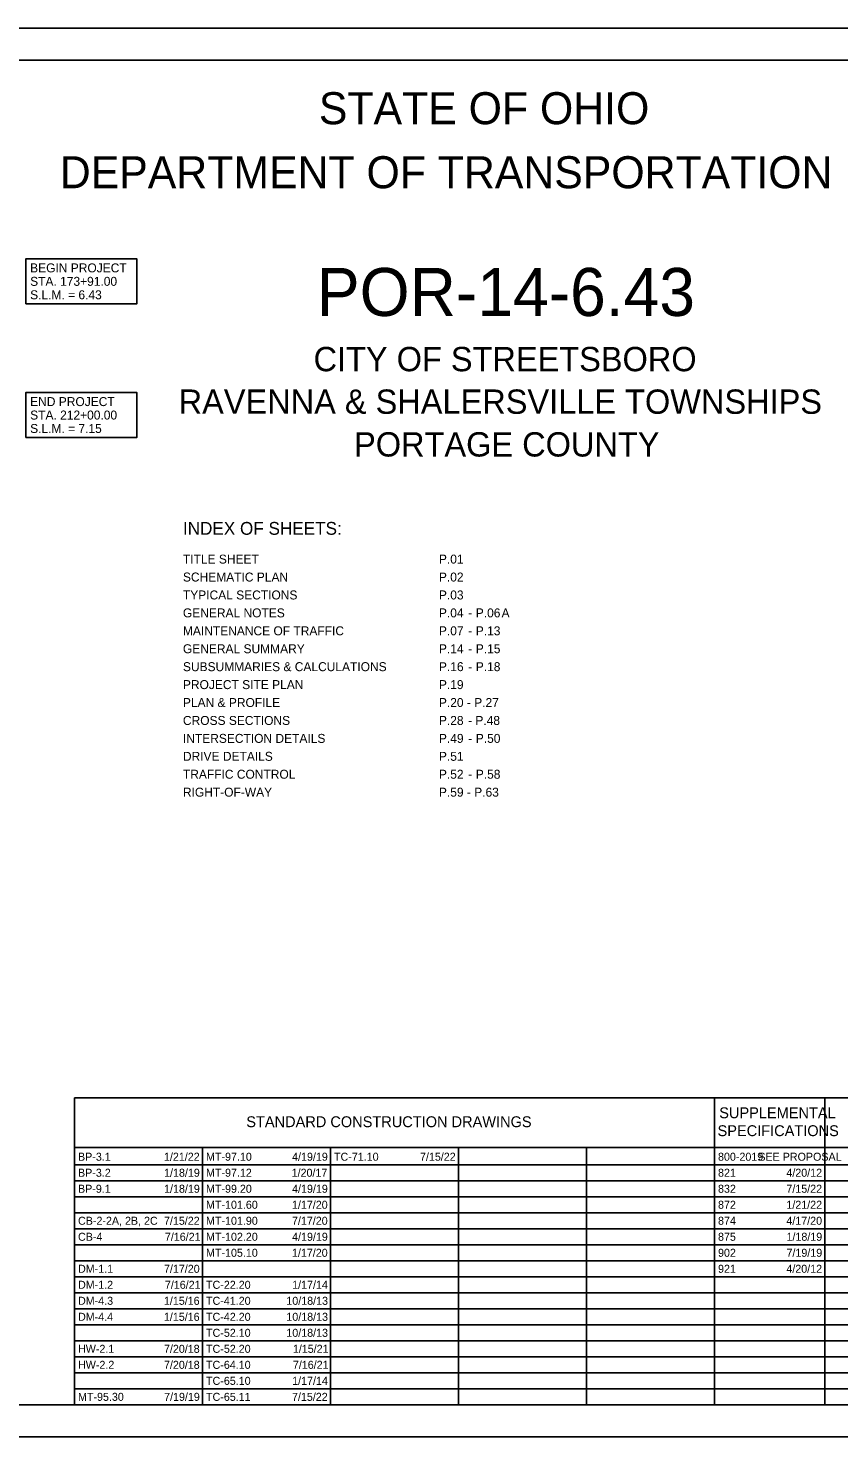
# Model space of a CAD drawing. Extents: x 0 to 34, y 0 to 22.
# Drawn here: x 9.43 to 22.09, y 0 to 22 of the extents above; entities that cross this region are included whole.
import ezdxf

# ---------------------------------------------------------------- set-up
doc = ezdxf.new("R2010")
doc.units = 0
for name, color, linetype in [('SH_Border', 7, 'Continuous'), ('SH_Cut_Line', 7, 'Continuous'), ('SH_Data', 7, 'Continuous'), ('SH_Text', 7, 'Continuous')]:
    doc.layers.add(name, color=color, linetype=linetype)

msp = doc.modelspace()

# ---------------------------------------------------------------- linework, layer by layer
at = {"layer": 'SH_Border'}
msp.add_lwpolyline([(1.5, 21.5), (33.5, 21.5), (33.5, 0.5), (1.5, 0.5)], close=True, dxfattribs=at)
at = {"layer": 'SH_Cut_Line'}
msp.add_lwpolyline([(0, 0), (34, 0), (34, 22), (0, 22)], close=True, dxfattribs=at)
at = {"layer": 'SH_Data'}
for p, q in [((10.15, 5.292), (23.6, 5.292)), ((10.15, 0.5), (10.15, 5.292)), ((20.15, 0.5), (20.15, 5.292)), ((21.875, 0.5), (21.875, 5.292)), ((10.15, 4.521), (23.6, 4.521)), ((12.15, 0.5), (12.15, 4.521)), ((14.15, 0.5), (14.15, 4.521)), ((16.15, 0.5), (16.15, 4.521)), ((18.15, 0.5), (18.15, 4.521)), ((10.15, 4.25), (23.6, 4.25)), ((10.15, 4), (23.6, 4)), ((10.15, 3.75), (23.6, 3.75)), ((10.15, 3.5), (23.6, 3.5)), ((10.15, 3.25), (23.6, 3.25)), ((10.15, 3), (23.6, 3)), ((10.15, 2.75), (23.6, 2.75)), ((10.15, 2.5), (23.6, 2.5)), ((10.15, 2.25), (23.6, 2.25)), ((10.15, 2), (23.6, 2)), ((10.15, 1.75), (23.6, 1.75)), ((10.15, 1.5), (23.6, 1.5)), ((10.15, 1.25), (23.6, 1.25)), ((10.15, 1), (23.6, 1)), ((10.15, 0.75), (23.6, 0.75))]:
    msp.add_line(p, q, dxfattribs=at)
at = {"layer": 'SH_Text'}
for points in [[(9.387, 17.696), (11.124, 17.696), (11.124, 18.396), (9.387, 18.396)], [(9.387, 15.608), (11.124, 15.608), (11.124, 16.308), (9.387, 16.308)]]:
    msp.add_lwpolyline(points, close=True, dxfattribs=at)

# ---------------------------------------------------------------- texts
for s, height, p in [('STATE OF OHIO', 0.5, (13.968, 20.5)), ('DEPARTMENT OF TRANSPORTATION', 0.5, (9.92, 19.5)), ('BEGIN PROJECT', 0.14, (9.457, 18.186)), (' POR-14-6.43', 0.75, (13.658, 17.505)), ('STA. 173+91.00', 0.14, (9.457, 17.976)), ('S.L.M. = 6.43', 0.14, (9.457, 17.766)), ('CITY OF STREETSBORO', 0.38, (13.885, 16.642)), ('RAVENNA & SHALERSVILLE TOWNSHIPS', 0.38, (11.777, 15.977)), ('END PROJECT', 0.14, (9.457, 16.098)), ('STA. 212+00.00', 0.14, (9.457, 15.888)), ('S.L.M. = 7.15', 0.14, (9.457, 15.678)), ('   PORTAGE COUNTY   ', 0.38, (14.095, 15.31)), ('INDEX OF SHEETS:', 0.2, (11.844, 14.088)), ('TITLE SHEET                         ', 0.14, (11.844, 13.638)), ('P.01', 0.14, (15.844, 13.638)), ('SCHEMATIC PLAN                     ', 0.14, (11.844, 13.358)), ('P.02', 0.14, (15.844, 13.358)), ('TYPICAL SECTIONS                   ', 0.14, (11.844, 13.078)), ('P.03', 0.14, (15.844, 13.078)), ('GENERAL NOTES                      ', 0.14, (11.844, 12.798)), ('P.04', 0.14, (15.844, 12.798)), (' - ', 0.14, (16.247, 12.798)), ('P.06', 0.14, (16.42, 12.798)), ('A', 0.14, (16.823, 12.798)), ('MAINTENANCE OF TRAFFIC             ', 0.14, (11.844, 12.518)), ('P.07', 0.14, (15.844, 12.518)), (' - ', 0.14, (16.247, 12.518)), ('P.13', 0.14, (16.42, 12.518)), ('GENERAL SUMMARY                    ', 0.14, (11.844, 12.238)), ('P.14', 0.14, (15.844, 12.238)), ('P.15', 0.14, (16.42, 12.238)), (' - ', 0.14, (16.247, 12.238)), ('SUBSUMMARIES & CALCULATIONS        ', 0.14, (11.844, 11.958)), ('P.16', 0.14, (15.844, 11.958)), (' - ', 0.14, (16.247, 11.958)), ('P.18', 0.14, (16.42, 11.958)), ('PROJECT SITE PLAN                  ', 0.14, (11.844, 11.678)), ('P.19', 0.14, (15.844, 11.678)), ('PLAN & PROFILE                     ', 0.14, (11.844, 11.398)), ('P.20 - P.27', 0.14, (15.844, 11.398)), ('CROSS SECTIONS                     ', 0.14, (11.844, 11.118)), ('P.28', 0.14, (15.844, 11.118)), (' - P.48', 0.14, (16.247, 11.118)), ('INTERSECTION DETAILS               ', 0.14, (11.844, 10.838)), ('P.49', 0.14, (15.844, 10.838)), (' - ', 0.14, (16.247, 10.838)), ('P.50', 0.14, (16.42, 10.838)), ('DRIVE DETAILS                      ', 0.14, (11.844, 10.558)), ('P.51', 0.14, (15.844, 10.558)), ('TRAFFIC CONTROL                     ', 0.14, (11.844, 10.278)), ('P.52', 0.14, (15.844, 10.278)), ('P.58', 0.14, (16.42, 10.278)), ('RIGHT-OF-WAY                        ', 0.14, (11.844, 9.998)), ('P.59 - P.63', 0.14, (15.844, 9.998)), (' - ', 0.14, (16.247, 10.278)), ('SUPPLEMENTAL', 0.17, (20.224, 4.976)), ('STANDARD CONSTRUCTION DRAWINGS', 0.17, (12.834, 4.836)), ('SPECIFICATIONS', 0.17, (20.198, 4.696)), ('BP-3.1', 0.125, (10.205, 4.312)), ('1/21/22', 0.125, (11.548, 4.312)), ('MT-97.10', 0.125, (12.205, 4.312)), ('4/19/19', 0.125, (13.55, 4.312)), ('TC-71.10', 0.125, (14.205, 4.312)), ('7/15/22', 0.125, (15.548, 4.312)), ('800-2019', 0.125, (20.205, 4.312)), ('SEE PROPOSAL', 0.125, (20.835, 4.312)), ('BP-3.2', 0.125, (10.205, 4.062)), ('1/18/19', 0.125, (11.55, 4.062)), ('MT-97.12', 0.125, (12.205, 4.062)), ('1/20/17', 0.125, (13.543, 4.062)), ('821', 0.125, (20.205, 4.062)), ('4/20/12', 0.125, (21.273, 4.062)), ('BP-9.1', 0.125, (10.205, 3.812)), ('1/18/19', 0.125, (11.55, 3.812)), ('MT-99.20', 0.125, (12.205, 3.812)), ('4/19/19', 0.125, (13.55, 3.812)), ('832', 0.125, (20.205, 3.812)), ('7/15/22', 0.125, (21.273, 3.812)), ('MT-101.60', 0.125, (12.205, 3.562)), ('1/17/20', 0.125, (13.548, 3.562)), ('872', 0.125, (20.205, 3.562)), ('1/21/22', 0.125, (21.273, 3.562)), ('CB-2-2A, 2B, 2C', 0.125, (10.205, 3.312)), ('7/15/22', 0.125, (11.548, 3.312)), ('MT-101.90', 0.125, (12.205, 3.312)), ('7/17/20', 0.125, (13.548, 3.312)), ('874', 0.125, (20.205, 3.312)), ('4/17/20', 0.125, (21.273, 3.312)), ('CB-4', 0.125, (10.205, 3.062)), ('7/16/21', 0.125, (11.562, 3.062)), ('MT-102.20', 0.125, (12.205, 3.062)), ('4/19/19', 0.125, (13.55, 3.062)), ('875', 0.125, (20.205, 3.062)), ('1/18/19', 0.125, (21.275, 3.062)), ('MT-105.10', 0.125, (12.205, 2.812)), ('1/17/20', 0.125, (13.548, 2.812)), ('902', 0.125, (20.205, 2.812)), ('7/19/19', 0.125, (21.275, 2.812)), ('DM-1.1', 0.125, (10.205, 2.562)), ('7/17/20', 0.125, (11.548, 2.562)), ('921', 0.125, (20.205, 2.562)), ('4/20/12', 0.125, (21.273, 2.562)), ('DM-1.2', 0.125, (10.205, 2.312)), ('7/16/21', 0.125, (11.562, 2.312)), ('TC-22.20', 0.125, (12.205, 2.312)), ('1/17/14', 0.125, (13.551, 2.312)), ('DM-4.3', 0.125, (10.205, 2.062)), ('1/15/16', 0.125, (11.547, 2.062)), ('TC-41.20', 0.125, (12.205, 2.062)), ('10/18/13', 0.125, (13.46, 2.062)), ('DM-4.4', 0.125, (10.205, 1.812)), ('1/15/16', 0.125, (11.547, 1.812)), ('TC-42.20', 0.125, (12.205, 1.812)), ('10/18/13', 0.125, (13.46, 1.812)), ('TC-52.10', 0.125, (12.205, 1.562)), ('10/18/13', 0.125, (13.46, 1.562)), ('HW-2.1', 0.125, (10.205, 1.312)), ('7/20/18', 0.125, (11.548, 1.312)), ('TC-52.20', 0.125, (12.205, 1.312)), ('1/15/21', 0.125, (13.562, 1.312)), ('HW-2.2', 0.125, (10.205, 1.062)), ('7/20/18', 0.125, (11.548, 1.062)), ('TC-64.10', 0.125, (12.205, 1.062)), ('7/16/21', 0.125, (13.562, 1.062)), ('TC-65.10', 0.125, (12.205, 0.812)), ('1/17/14', 0.125, (13.551, 0.812)), ('MT-95.30', 0.125, (10.205, 0.562)), ('7/19/19', 0.125, (11.55, 0.562)), ('TC-65.11', 0.125, (12.205, 0.562)), ('7/15/22', 0.125, (13.548, 0.562))]:
    msp.add_text(s, height=height, dxfattribs=at).set_placement(p)

doc.saveas('drawing.dxf')
